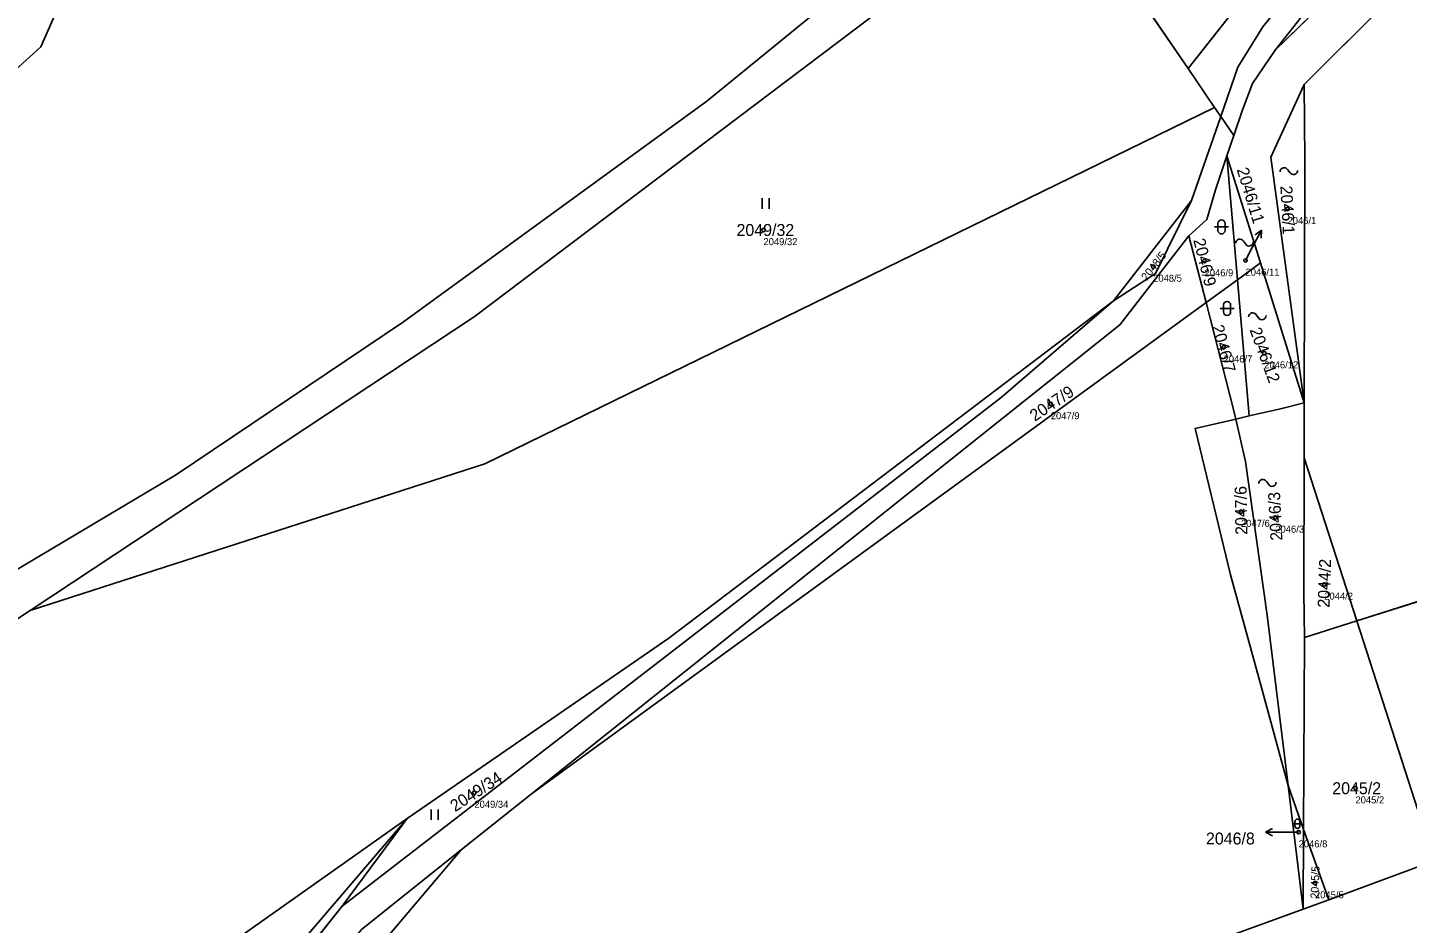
# Model space of a CAD drawing. Extents: x -754731 to -751381, y -1060564 to -1058101.
# Drawn here: x -753576.2 to -753379.8, y -1058875.7 to -1058748.1 of the extents above; entities that cross this region are included whole.
import ezdxf

# ---------------------------------------------------------------- set-up
doc = ezdxf.new("R2010")
doc.units = 0
for name, color, linetype in [('Definiční body', 7, 'Continuous'), ('Hranice parcel', 7, 'Continuous'), ('Parcelní čísla', 7, 'Continuous'), ('Polygon parcely', 7, 'Continuous'), ('Pop  PČ popisy', 7, 'Continuous'), ('Vnitřní kresba', 7, 'Continuous'), ('Značky budov', 7, 'Continuous'), ('Značky kultur', 7, 'Continuous')]:
    doc.layers.add(name, color=color, linetype=linetype)

msp = doc.modelspace()

# ---------------------------------------------------------------- linework, layer by layer
at = {"layer": 'Definiční body'}
for centre in [(-753396.83, -1058773.95), (-753471.43, -1058776.95), (-753415.96, -1058782.16), (-753408.64, -1058781.38), (-753402.81, -1058781.29), (-753405.93, -1058793.66), (-753400.14, -1058794.5), (-753430.53, -1058801.74), (-753403.45, -1058817.07), (-753398.57, -1058817.9), (-753391.6, -1058827.44), (-753387.16, -1058856.46), (-753512.58, -1058857.09), (-753395.25, -1058862.72), (-753392.92, -1058869.97)]:
    msp.add_circle(centre, 0.25, dxfattribs=at)
at = {"layer": 'Hranice parcel'}
for p, q in [((-753356.71, -1058685.07), (-753410.98, -1058753.97)), ((-753351.7, -1058705.66), (-753398.57, -1058751.35)), ((-753350.02, -1058711.89), (-753394.48, -1058756.25)), ((-753430.54, -1058725.34), (-753410.98, -1058753.97)), ((-753398.57, -1058751.35), (-753389.24, -1058739.42)), ((-753410.98, -1058753.97), (-753407.21, -1058759.5)), ((-753407.21, -1058759.5), (-753406.34, -1058760.77)), ((-753406.34, -1058760.77), (-753410.52, -1058772.75)), ((-753406.34, -1058760.77), (-753404.47, -1058763.5)), ((-753404.47, -1058763.5), (-753405.45, -1058766.41)), ((-753405.45, -1058766.41), (-753400.68, -1058781.65)), ((-753403.94, -1058784.03), (-753405.45, -1058766.41)), ((-753410.52, -1058772.75), (-753421.62, -1058787.05)), ((-753410.86, -1058777.78), (-753408.42, -1058787.29)), ((-753403.94, -1058784.03), (-753400.68, -1058781.65)), ((-753400.68, -1058781.65), (-753394.44, -1058801.59)), ((-753403.94, -1058784.03), (-753408.42, -1058787.29)), ((-753402.27, -1058803.43), (-753403.94, -1058784.03)), ((-753408.42, -1058787.29), (-753504.51, -1058857.3)), ((-753394.44, -1058801.59), (-753397.83, -1058802.41)), ((-753394.44, -1058801.59), (-753394.45, -1058809.41)), ((-753402.27, -1058803.43), (-753404.2, -1058803.88)), ((-753397.83, -1058802.41), (-753402.27, -1058803.43)), ((-753394.45, -1058809.41), (-753386.96, -1058832.64)), ((-753386.96, -1058832.64), (-753324.47, -1058812.79)), ((-753394.43, -1058835.01), (-753386.96, -1058832.64)), ((-753386.96, -1058832.64), (-753375.94, -1058866.82)), ((-753394.43, -1058835.01), (-753394.54, -1058862.32)), ((-753396.75, -1058856.07), (-753394.54, -1058862.32)), ((-753396.75, -1058856.07), (-753394.58, -1058873.71)), ((-753504.51, -1058857.3), (-753514.44, -1058865.23)), ((-753555.7, -1058900.02), (-753522.17, -1058860.79)), ((-753531.41, -1058873.28), (-753522.17, -1058860.79)), ((-753394.54, -1058862.32), (-753394.58, -1058873.71)), ((-753394.54, -1058862.32), (-753390.97, -1058872.38)), ((-753390.97, -1058872.38), (-753375.94, -1058866.82)), ((-753394.58, -1058873.71), (-753390.97, -1058872.38)), ((-753531.41, -1058873.28), (-753552.64, -1058899.85))]:
    msp.add_line(p, q, dxfattribs=at)
for points in [[(-753353.75, -1058696.5), (-753367.11, -1058710.95), (-753390.88, -1058736.22), (-753400.34, -1058748.03), (-753403.89, -1058753.77), (-753406.34, -1058760.77)], [(-753575.81, -1058831.15), (-753512.59, -1058789.31), (-753453.73, -1058744.82), (-753447.56, -1058739.55), (-753433.49, -1058728), (-753430.54, -1058725.34)], [(-753398.57, -1058751.35), (-753401.81, -1058756.09), (-753403.28, -1058759.96), (-753404.47, -1058763.5)], [(-753394.48, -1058756.25), (-753399.22, -1058766.59), (-753394.44, -1058801.59)], [(-753394.48, -1058756.25), (-753394.37, -1058766.91), (-753394.44, -1058801.59)], [(-753407.21, -1058759.5), (-753511.08, -1058810.24), (-753575.81, -1058831.15)], [(-753405.45, -1058766.41), (-753407.09, -1058771.24), (-753408.34, -1058775.44), (-753410.86, -1058777.78)], [(-753421.62, -1058787.05), (-753415.64, -1058783.13), (-753410.52, -1058772.75)], [(-753410.86, -1058777.78), (-753420.68, -1058790.46), (-753460.69, -1058822.34), (-753504.51, -1058857.3)], [(-753421.62, -1058787.05), (-753437.59, -1058800.83), (-753531.41, -1058873.28)], [(-753522.17, -1058860.79), (-753484.88, -1058835.08), (-753421.62, -1058787.05)], [(-753408.42, -1058787.29), (-753404.47, -1058802.73), (-753404.2, -1058803.88)], [(-753404.2, -1058803.88), (-753409.99, -1058805.22), (-753404.94, -1058826.05), (-753400.93, -1058840.72), (-753396.75, -1058856.07)], [(-753404.2, -1058803.88), (-753402.8, -1058809.93), (-753399.74, -1058831.83), (-753396.75, -1058856.07)], [(-753394.45, -1058809.41), (-753394.49, -1058828.57), (-753394.43, -1058835.01)], [(-753774.44, -1058904.22), (-753714.03, -1058889.94), (-753669.57, -1058876.68), (-753633.34, -1058860.82), (-753608.31, -1058849.02), (-753582.87, -1058835.82), (-753575.81, -1058831.15)], [(-753522.17, -1058860.79), (-753550.69, -1058880.95), (-753585.1, -1058907.27)], [(-753514.44, -1058865.23), (-753544.54, -1058900.8), (-753582.44, -1058944.85)], [(-753514.44, -1058865.23), (-753528.64, -1058876.56), (-753582.44, -1058944.85)], [(-753466.68, -1058915.9), (-753470.46, -1058908.58), (-753425.79, -1058886.47), (-753422.05, -1058883.91), (-753416.75, -1058881.74), (-753394.58, -1058873.71)]]:
    msp.add_lwpolyline(points, dxfattribs=at)
at = {"layer": 'Polygon parcely'}
for points in [[(-753410.98, -1058753.97), (-753356.71, -1058685.07), (-753356.09, -1058684.28), (-753334.07, -1058657.86), (-753310.19, -1058624.42), (-753293.32, -1058600.73), (-753289.35, -1058587.84), (-753287.77, -1058582.7), (-753269.76, -1058561.99), (-753254.03, -1058517.4), (-753253.03, -1058515.18), (-753260.52, -1058511.57), (-753308.63, -1058585.91), (-753322.77, -1058608.19), (-753346.88, -1058641.28), (-753377.02, -1058676.14), (-753397.17, -1058696.92), (-753430.54, -1058725.34)], [(-753390.88, -1058736.22), (-753400.34, -1058748.03), (-753403.89, -1058753.77), (-753406.34, -1058760.77), (-753404.47, -1058763.5), (-753403.28, -1058759.96), (-753401.81, -1058756.09), (-753398.57, -1058751.35), (-753389.24, -1058739.42), (-753353.73, -1058701.96), (-753352.93, -1058701.1), (-753350.83, -1058698.82), (-753332.32, -1058672.74), (-753344.77, -1058686.8), (-753353.75, -1058696.5), (-753367.11, -1058710.95)], [(-753407.21, -1058759.5), (-753406.34, -1058760.77), (-753403.89, -1058753.77), (-753400.34, -1058748.03), (-753390.88, -1058736.22), (-753367.11, -1058710.95), (-753353.75, -1058696.5), (-753356.71, -1058685.07), (-753410.98, -1058753.97)], [(-753351.7, -1058705.66), (-753398.57, -1058751.35), (-753401.81, -1058756.09), (-753403.28, -1058759.96), (-753404.47, -1058763.5), (-753405.45, -1058766.41), (-753400.68, -1058781.65), (-753394.44, -1058801.59), (-753399.22, -1058766.59), (-753394.48, -1058756.25), (-753350.02, -1058711.89)], [(-753351.7, -1058705.66), (-753360.01, -1058711.63), (-753389.24, -1058739.42), (-753398.57, -1058751.35)], [(-753394.48, -1058756.25), (-753394.37, -1058766.91), (-753394.44, -1058801.59), (-753394.45, -1058809.41), (-753386.96, -1058832.64), (-753324.47, -1058812.79), (-753338.3, -1058758), (-753346.18, -1058725.74), (-753348.75, -1058714.11), (-753350.02, -1058711.89)], [(-753575.81, -1058831.15), (-753511.08, -1058810.24), (-753407.21, -1058759.5), (-753410.98, -1058753.97), (-753430.54, -1058725.34), (-753433.49, -1058728), (-753447.56, -1058739.55), (-753453.73, -1058744.82), (-753512.59, -1058789.31)], [(-753394.48, -1058756.25), (-753399.22, -1058766.59), (-753394.44, -1058801.59), (-753394.37, -1058766.91)], [(-753408.34, -1058775.44), (-753410.86, -1058777.78), (-753408.42, -1058787.29), (-753403.94, -1058784.03), (-753405.45, -1058766.41), (-753407.09, -1058771.24)], [(-753403.94, -1058784.03), (-753400.68, -1058781.65), (-753405.45, -1058766.41)], [(-753421.62, -1058787.05), (-753415.64, -1058783.13), (-753410.52, -1058772.75)], [(-753410.86, -1058777.78), (-753420.68, -1058790.46), (-753460.69, -1058822.34), (-753504.51, -1058857.3), (-753408.42, -1058787.29)], [(-753394.44, -1058801.59), (-753400.68, -1058781.65), (-753403.94, -1058784.03), (-753402.27, -1058803.43), (-753397.83, -1058802.41)], [(-753408.42, -1058787.29), (-753404.47, -1058802.73), (-753404.2, -1058803.88), (-753402.27, -1058803.43), (-753403.94, -1058784.03)], [(-753544.54, -1058900.8), (-753582.44, -1058944.85), (-753628.8, -1059003.71), (-753564.4, -1058970.95), (-753564.13, -1058967.96), (-753466.68, -1058915.9), (-753470.46, -1058908.58), (-753425.79, -1058886.47), (-753422.05, -1058883.91), (-753416.75, -1058881.74), (-753394.58, -1058873.71), (-753396.75, -1058856.07), (-753400.93, -1058840.72), (-753404.94, -1058826.05), (-753409.99, -1058805.22), (-753404.2, -1058803.88), (-753404.47, -1058802.73), (-753408.42, -1058787.29), (-753504.51, -1058857.3), (-753514.44, -1058865.23)], [(-753421.62, -1058787.05), (-753484.88, -1058835.08), (-753522.17, -1058860.79), (-753531.41, -1058873.28), (-753437.59, -1058800.83)], [(-753396.75, -1058856.07), (-753394.54, -1058862.32), (-753394.43, -1058835.01), (-753394.49, -1058828.57), (-753394.45, -1058809.41), (-753394.44, -1058801.59), (-753397.83, -1058802.41), (-753402.27, -1058803.43), (-753404.2, -1058803.88), (-753402.8, -1058809.93), (-753399.74, -1058831.83)], [(-753404.2, -1058803.88), (-753409.99, -1058805.22), (-753404.94, -1058826.05), (-753400.93, -1058840.72), (-753396.75, -1058856.07), (-753399.74, -1058831.83), (-753402.8, -1058809.93)], [(-753394.45, -1058809.41), (-753394.49, -1058828.57), (-753394.43, -1058835.01), (-753386.96, -1058832.64)], [(-753320.72, -1058859.53), (-753313.55, -1058858.94), (-753316.17, -1058848.24), (-753324.47, -1058812.79), (-753386.96, -1058832.64), (-753375.94, -1058866.82), (-753366.43, -1058863.31), (-753358.32, -1058858.9)], [(-753375.94, -1058866.82), (-753386.96, -1058832.64), (-753394.43, -1058835.01), (-753394.54, -1058862.32), (-753390.97, -1058872.38)], [(-753394.58, -1058873.71), (-753394.54, -1058862.32), (-753396.75, -1058856.07)], [(-753522.17, -1058860.79), (-753550.69, -1058880.95), (-753585.1, -1058907.27), (-753555.7, -1058900.02)], [(-753531.41, -1058873.28), (-753522.17, -1058860.79), (-753555.7, -1058900.02), (-753552.64, -1058899.85)], [(-753390.97, -1058872.38), (-753394.54, -1058862.32), (-753394.58, -1058873.71)], [(-753514.44, -1058865.23), (-753528.64, -1058876.56), (-753582.44, -1058944.85), (-753544.54, -1058900.8)]]:
    msp.add_lwpolyline(points, close=True, dxfattribs=at)
for points in [[(-753947.66, -1058906.33), (-753929.25, -1058908.57), (-753925.07, -1058911.95), (-753871.02, -1058913.48), (-753868.46, -1058908.38), (-753801.08, -1058905.36), (-753796.75, -1058905.17), (-753795.34, -1058903.81), (-753784.09, -1058899.13), (-753781.5, -1058896.27), (-753773, -1058895.04), (-753781.44, -1058904.52), (-753774.44, -1058904.22), (-753714.03, -1058889.94), (-753669.57, -1058876.68), (-753633.34, -1058860.82), (-753608.31, -1058849.02), (-753582.87, -1058835.82), (-753575.81, -1058831.15), (-753512.59, -1058789.31), (-753453.73, -1058744.82)], [(-753585.1, -1058907.27), (-753550.69, -1058880.95), (-753522.17, -1058860.79), (-753484.88, -1058835.08), (-753421.62, -1058787.05), (-753410.52, -1058772.75), (-753406.34, -1058760.77), (-753407.21, -1058759.5), (-753511.08, -1058810.24), (-753575.81, -1058831.15), (-753582.87, -1058835.82)], [(-753582.44, -1058944.85), (-753528.64, -1058876.56), (-753514.44, -1058865.23), (-753504.51, -1058857.3), (-753460.69, -1058822.34), (-753420.68, -1058790.46), (-753410.86, -1058777.78), (-753408.34, -1058775.44), (-753407.09, -1058771.24), (-753405.45, -1058766.41), (-753404.47, -1058763.5), (-753406.34, -1058760.77), (-753410.52, -1058772.75), (-753415.64, -1058783.13), (-753421.62, -1058787.05), (-753437.59, -1058800.83), (-753531.41, -1058873.28), (-753552.64, -1058899.85), (-753566.08, -1058916.15), (-753584.34, -1058937.55)], [(-753375.94, -1058866.82), (-753390.97, -1058872.38), (-753394.58, -1058873.71), (-753416.75, -1058881.74), (-753422.05, -1058883.91), (-753425.79, -1058886.47), (-753470.46, -1058908.58), (-753466.68, -1058915.9), (-753465.9, -1058917.32), (-753563.31, -1058969.12), (-753563.4, -1058972.31), (-753629.99, -1059005.51)]]:
    msp.add_lwpolyline(points, dxfattribs=at)
at = {"layer": 'Pop  PČ popisy'}
for p, q in [((-753401.94, -1058779.63), (-753400.53, -1058776.98)), ((-753400.53, -1058776.98), (-753401.44, -1058777.63)), ((-753400.53, -1058776.98), (-753400.56, -1058778.1)), ((-753402.81, -1058781.29), (-753401.94, -1058779.63)), ((-753399.98, -1058862.72), (-753398.98, -1058862.22)), ((-753396.98, -1058862.72), (-753399.98, -1058862.72)), ((-753399.98, -1058862.72), (-753398.98, -1058863.22)), ((-753396.98, -1058862.72), (-753395.25, -1058862.72))]:
    msp.add_line(p, q, dxfattribs=at)
at = {"layer": 'Vnitřní kresba'}
for p, q in [((-753574.31, -1058750.88), (-753566.43, -1058732.8)), ((-753451.91, -1058736.07), (-753479.51, -1058758.61)), ((-753590.01, -1058765.03), (-753574.31, -1058750.88)), ((-753479.51, -1058758.61), (-753522.68, -1058790.01)), ((-753522.68, -1058790.01), (-753555.12, -1058811.89)), ((-753555.12, -1058811.89), (-753589.36, -1058832.24))]:
    msp.add_line(p, q, dxfattribs=at)
at = {"layer": 'Značky budov'}
for p, q in [((-753396.79, -1058768.37), (-753396.49, -1058768.77)), ((-753403.11, -1058778.54), (-753402.81, -1058778.94)), ((-753401.28, -1058789.04), (-753400.98, -1058789.44)), ((-753399.84, -1058812.77), (-753399.54, -1058813.17))]:
    msp.add_line(p, q, dxfattribs=at)
for centre, start, end in [((-753397.3, -1058768.66), 29.2914, 181.2189), ((-753395.98, -1058768.48), 209.2914, 1.2189), ((-753403.62, -1058778.83), 29.2914, 181.2189), ((-753402.3, -1058778.65), 209.2914, 1.2189), ((-753401.79, -1058789.33), 29.2914, 181.2189), ((-753400.47, -1058789.15), 209.2914, 1.2189), ((-753400.35, -1058813.06), 29.2914, 181.2189), ((-753399.03, -1058812.88), 209.2914, 1.2189)]:
    msp.add_arc(centre, 0.588, start, end, dxfattribs=at)
at = {"layer": 'Značky kultur'}
for p, q in [((-753471.6, -1058773.93), (-753471.6, -1058772.43)), ((-753470.6, -1058773.93), (-753470.6, -1058772.43)), ((-753406.73, -1058776.02), (-753406.73, -1058777.02)), ((-753405.73, -1058777.02), (-753405.73, -1058776.02)), ((-753407.23, -1058776.52), (-753405.23, -1058776.52)), ((-753405.93, -1058787.62), (-753405.93, -1058788.62)), ((-753404.93, -1058788.62), (-753404.93, -1058787.62)), ((-753406.43, -1058788.12), (-753404.43, -1058788.12)), ((-753518.72, -1058860.98), (-753518.72, -1058859.48)), ((-753517.72, -1058860.98), (-753517.72, -1058859.48)), ((-753396.1, -1058861.51), (-753394.76, -1058861.51)), ((-753395.77, -1058861.18), (-753395.77, -1058861.85)), ((-753395.09, -1058861.85), (-753395.09, -1058861.18))]:
    msp.add_line(p, q, dxfattribs=at)
for centre, radius, start, end in [((-753406.23, -1058776.02), 0.5, 0, 180), ((-753406.23, -1058777.02), 0.5, 180, 359.9879), ((-753405.43, -1058787.62), 0.5, 0, 180), ((-753405.43, -1058788.62), 0.5, 180, 359.9879), ((-753395.43, -1058861.18), 0.335, 0, 180), ((-753395.43, -1058861.85), 0.335, 180, 359.9879)]:
    msp.add_arc(centre, radius, start, end, dxfattribs=at)

# ---------------------------------------------------------------- texts
at = {"layer": 'Definiční body'}
for s, p in [('2046/1', (-753396.83, -1058776.11)), ('2049/32', (-753471.43, -1058779.11)), ('2048/5', (-753415.96, -1058784.32)), ('2046/9', (-753408.64, -1058783.54)), ('2046/11', (-753402.81, -1058783.45)), ('2046/7', (-753405.93, -1058795.82)), ('2046/12', (-753400.14, -1058796.66)), ('2047/9', (-753430.53, -1058803.9)), ('2047/6', (-753403.45, -1058819.23)), ('2046/3', (-753398.57, -1058820.06)), ('2044/2', (-753391.6, -1058829.6)), ('2049/34', (-753512.58, -1058859.25)), ('2045/2', (-753387.16, -1058858.62)), ('2046/8', (-753395.25, -1058864.88)), ('2045/5', (-753392.92, -1058872.13))]:
    msp.add_text(s, height=1, dxfattribs=at).set_placement(p)
at = {"layer": 'Parcelní čísla'}
for s, height, rotation, p in [('2046/11', 1.7, 287, (-753404.08, -1058768.34)), ('2046/1', 1.7, 273, (-753397.85, -1058770.69)), ('2046/9', 1.7, 284, (-753410.26, -1058778.38)), ('2048/5', 1.139, 52, (-753416.87, -1058784.26)), ('2046/7', 1.7, 285, (-753407.61, -1058790.69)), ('2046/12', 1.7, 290, (-753402.25, -1058791.18)), ('2047/9', 1.7, 34, (-753432.8, -1058804.29)), ('2047/6', 1.7, 91, (-753402.54, -1058820.36)), ('2046/3', 1.7, 93, (-753397.55, -1058821.16)), ('2044/2', 1.7, 88, (-753390.86, -1058830.77)), ('2049/34', 1.7, 33, (-753515.33, -1058859.89)), ('2045/5', 1.139, 88, (-753392.43, -1058872.2))]:
    msp.add_text(s, height=height, rotation=rotation, dxfattribs=at).set_placement(p)
for s, p in [('2049/32', (-753475.27, -1058777.8)), ('2045/2', (-753390.46, -1058857.31)), ('2046/8', (-753408.44, -1058864.47))]:
    msp.add_text(s, height=1.7, dxfattribs=at).set_placement(p)

doc.saveas('drawing.dxf')
